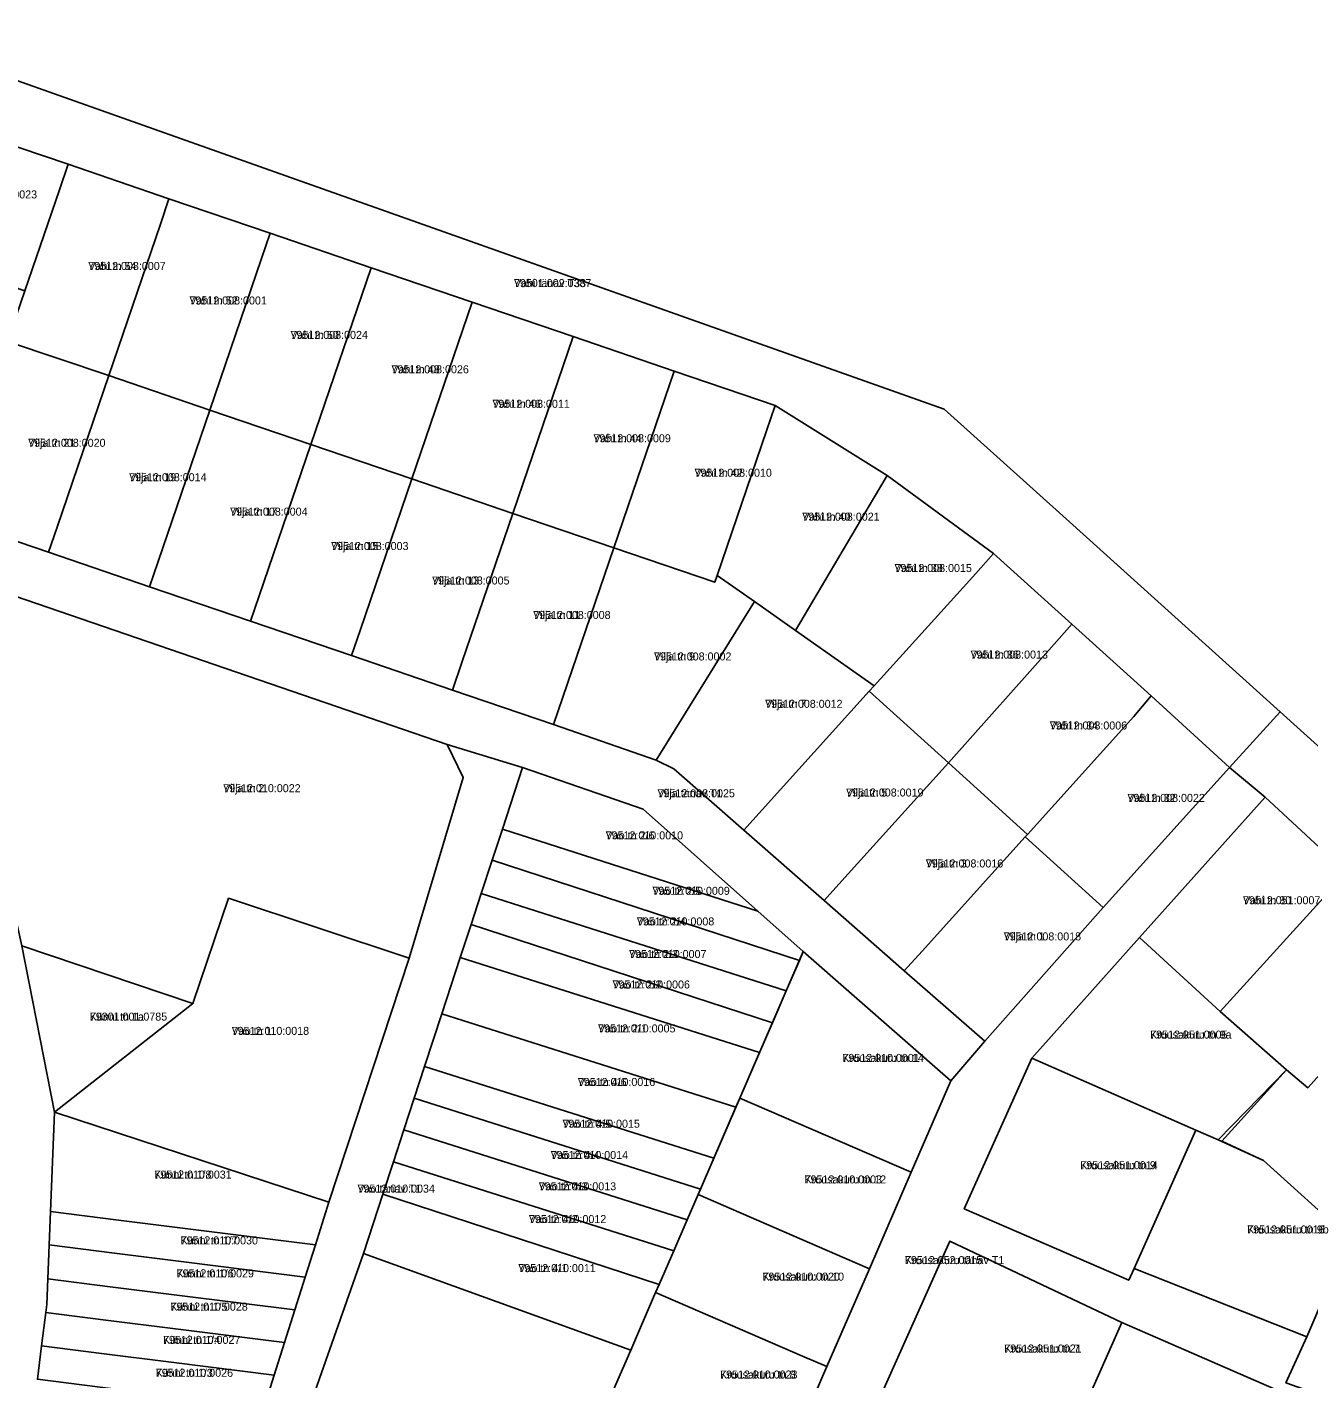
# Model space of a CAD drawing. Extents: x 643847 to 663718, y 6468443 to 6482775.
# Drawn here: x 659285.4 to 659525.7, y 6476421.7 to 6476675.1 of the extents above; entities that cross this region are included whole.
import ezdxf

# ---------------------------------------------------------------- set-up
doc = ezdxf.new("R2010")
doc.units = 0
for name, color, linetype in [('L_AADRESS', 7, 'Continuous'), ('PIIR', 7, 'Continuous'), ('TUNNUS', 7, 'Continuous')]:
    doc.layers.add(name, color=color, linetype=linetype)

msp = doc.modelspace()

# ---------------------------------------------------------------- linework, layer by layer
at = {"layer": 'PIIR'}
for points in [[(659520.26, 6476546.77), (659510.79, 6476536.34), (659496.06, 6476549.77), (659481.22, 6476563.17), (659466.55, 6476576.42), (659446.62, 6476591.08), (659425.61, 6476604.17), (659406.69, 6476610.61), (659387.76, 6476617.08), (659368.82, 6476623.54), (659349.9, 6476630), (659330.96, 6476636.46), (659312.01, 6476642.9), (659293.09, 6476649.38), (659260.87, 6476660.3), (659238.62, 6476667.89), (659190.66, 6476684.18), (659177.14, 6476688.78), (659145.13, 6476704.22), (659138.74, 6476716.39), (659274.61, 6476668.23), (659457.3, 6476603.51), (659480.14, 6476582.97)], [(659252.3, 6476652.61), (659260.87, 6476660.3), (659293.09, 6476649.38), (659291.47, 6476644.61), (659285, 6476625.67), (659261.73, 6476633.58), (659256.58, 6476635.18)], [(659312.01, 6476642.9), (659310.4, 6476638.16), (659300.74, 6476609.78), (659281.77, 6476616.2), (659285, 6476625.67), (659291.47, 6476644.61), (659293.09, 6476649.38)], [(659330.96, 6476636.46), (659329.35, 6476631.72), (659319.67, 6476603.33), (659300.74, 6476609.78), (659310.4, 6476638.16), (659312.01, 6476642.9)], [(659349.9, 6476630), (659338.6, 6476596.87), (659319.67, 6476603.33), (659329.35, 6476631.72), (659330.96, 6476636.46)], [(659338.6, 6476596.87), (659349.9, 6476630), (659368.82, 6476623.54), (659357.51, 6476590.42)], [(659368.82, 6476623.54), (659387.76, 6476617.08), (659376.44, 6476583.96), (659357.51, 6476590.42)], [(659270.5, 6476583.14), (659272.08, 6476587.79), (659281.77, 6476616.2), (659300.74, 6476609.78), (659291.05, 6476581.38), (659289.44, 6476576.67)], [(659387.76, 6476617.08), (659406.69, 6476610.61), (659395.38, 6476577.51), (659376.44, 6476583.96)], [(659425.61, 6476604.17), (659423.99, 6476599.44), (659414.76, 6476572.33), (659414.31, 6476571.05), (659395.38, 6476577.51), (659406.69, 6476610.61)], [(659289.44, 6476576.67), (659291.05, 6476581.38), (659300.74, 6476609.78), (659319.67, 6476603.33), (659309.98, 6476574.94), (659308.36, 6476570.21)], [(659308.36, 6476570.21), (659309.98, 6476574.94), (659319.67, 6476603.33), (659338.6, 6476596.87), (659328.91, 6476568.48), (659327.3, 6476563.75)], [(659446.62, 6476591.08), (659444.07, 6476586.77), (659429.41, 6476562.01), (659421.72, 6476567.42), (659414.76, 6476572.33), (659423.99, 6476599.44), (659425.61, 6476604.17)], [(659328.91, 6476568.48), (659338.6, 6476596.87), (659357.51, 6476590.42), (659347.84, 6476562.03), (659346.23, 6476557.3), (659327.3, 6476563.75)], [(659346.23, 6476557.3), (659347.84, 6476562.03), (659357.51, 6476590.42), (659376.44, 6476583.96), (659366.97, 6476556.18), (659365.16, 6476550.84)], [(659466.55, 6476576.42), (659463.2, 6476572.71), (659444.16, 6476551.63), (659429.41, 6476562.01), (659444.07, 6476586.77), (659446.62, 6476591.08)], [(659449.82, 6476498.24), (659464.92, 6476485.02), (659458.53, 6476477.64), (659430.87, 6476501.84), (659422.38, 6476509.39), (659400.86, 6476528.54), (659378.27, 6476536.35), (659364.17, 6476540.63), (659274.75, 6476571.34), (659270.34, 6476566.2), (659268.36, 6476583.87), (659270.5, 6476583.14), (659289.44, 6476576.67), (659308.36, 6476570.21), (659327.3, 6476563.75), (659346.23, 6476557.3), (659365.16, 6476550.84), (659384.09, 6476544.39), (659403.33, 6476537.72), (659406.64, 6476536.08), (659419.72, 6476524.58), (659434.77, 6476511.41)], [(659365.16, 6476550.84), (659366.97, 6476556.18), (659376.44, 6476583.96), (659395.38, 6476577.51), (659384.09, 6476544.39)], [(659384.09, 6476544.39), (659395.38, 6476577.51), (659414.31, 6476571.05), (659414.76, 6476572.33), (659421.72, 6476567.42), (659403.33, 6476537.72)], [(659481.22, 6476563.17), (659477.9, 6476559.44), (659458.09, 6476537.21), (659443.24, 6476550.62), (659444.16, 6476551.63), (659463.2, 6476572.71), (659466.55, 6476576.42)], [(659364.17, 6476540.63), (659367.16, 6476534.46), (659357, 6476500.62), (659323.17, 6476511.83), (659316.51, 6476492.08), (659284.45, 6476502.9), (659278.13, 6476531.25), (659270.34, 6476566.2), (659274.75, 6476571.34)], [(659406.64, 6476536.08), (659403.33, 6476537.72), (659421.72, 6476567.42), (659429.41, 6476562.01), (659444.16, 6476551.63), (659443.24, 6476550.62), (659419.72, 6476524.58)], [(659496.06, 6476549.77), (659492.81, 6476545.9), (659472.93, 6476523.8), (659458.09, 6476537.21), (659477.9, 6476559.44), (659481.22, 6476563.17)], [(659419.72, 6476524.58), (659443.24, 6476550.62), (659458.09, 6476537.21), (659438.13, 6476515.12), (659434.77, 6476511.41)], [(659510.79, 6476536.34), (659487.07, 6476510.12), (659472.5, 6476523.33), (659472.93, 6476523.8), (659492.81, 6476545.9), (659496.06, 6476549.77)], [(659709.62, 6476376.17), (659696.88, 6476367.88), (659677.9, 6476384.99), (659659.6, 6476401.5), (659641.06, 6476417.94), (659622.53, 6476434.97), (659604.5, 6476451.26), (659587.37, 6476466.79), (659569.91, 6476446.92), (659566.44, 6476439.45), (659563.36, 6476442.14), (659560.43, 6476444.87), (659567.76, 6476449.02), (659585.17, 6476468.84), (659568.45, 6476483.91), (659550.7, 6476499.96), (659548.56, 6476501.98), (659532.68, 6476516.67), (659517.43, 6476530.78), (659510.79, 6476536.34), (659520.26, 6476546.77), (659613.05, 6476463.15), (659654.9, 6476425.48)], [(659449.82, 6476498.24), (659434.77, 6476511.41), (659438.13, 6476515.12), (659458.09, 6476537.21), (659472.93, 6476523.8), (659472.5, 6476523.33), (659453.18, 6476501.94)], [(659378.27, 6476536.35), (659400.86, 6476528.54), (659422.38, 6476509.39), (659374.49, 6476524.79)], [(659532.68, 6476516.67), (659509.04, 6476490.59), (659493.9, 6476504.47), (659517.43, 6476530.78)], [(659374.49, 6476524.79), (659422.38, 6476509.39), (659430.87, 6476501.84), (659430.15, 6476500.17), (659372.58, 6476518.97)], [(659449.82, 6476498.24), (659453.18, 6476501.94), (659472.5, 6476523.33), (659487.07, 6476510.12), (659464.92, 6476485.02)], [(659372.58, 6476518.97), (659430.15, 6476500.17), (659427.7, 6476494.51), (659370.54, 6476512.75)], [(659548.56, 6476501.98), (659525.42, 6476476.33), (659521.47, 6476479.66), (659509.04, 6476490.59), (659532.68, 6476516.67)], [(659341.98, 6476454.87), (659290.54, 6476471.72), (659316.51, 6476492.08), (659323.17, 6476511.83), (659357, 6476500.62)], [(659370.54, 6476512.75), (659427.7, 6476494.51), (659425.1, 6476488.51), (659368.64, 6476506.93)], [(659368.64, 6476506.93), (659425.1, 6476488.51), (659422.68, 6476482.91), (659366.6, 6476500.7)], [(659493.9, 6476504.47), (659509.04, 6476490.59), (659521.47, 6476479.66), (659508.61, 6476466.59), (659504.47, 6476468.35), (659473.72, 6476481.89)], [(659316.51, 6476492.08), (659290.54, 6476471.72), (659284.45, 6476502.9)], [(659451.1, 6476460.48), (659418.99, 6476474.38), (659430.87, 6476501.84), (659458.53, 6476477.64)], [(659550.7, 6476499.96), (659527.65, 6476474.32), (659545.48, 6476458.25), (659535.1, 6476446.73), (659533.18, 6476448.22), (659517.16, 6476462.71), (659509.31, 6476466.28), (659521.47, 6476479.66), (659525.42, 6476476.33), (659548.56, 6476501.98)], [(659366.6, 6476500.7), (659422.68, 6476482.91), (659418.99, 6476474.38), (659418.25, 6476472.67), (659363.14, 6476490.16)], [(659363.14, 6476490.16), (659418.25, 6476472.67), (659414.12, 6476463.13), (659359.92, 6476480.33)], [(659504.47, 6476468.35), (659492.91, 6476442.44), (659491.88, 6476440.23), (659461.06, 6476453.65), (659473.72, 6476481.89)], [(659359.92, 6476480.33), (659414.12, 6476463.13), (659411.61, 6476457.34), (659357.97, 6476474.36)], [(659357.97, 6476474.36), (659411.61, 6476457.34), (659411.16, 6476456.29), (659409.12, 6476451.58), (659356.02, 6476468.43)], [(659443.27, 6476442.4), (659438.68, 6476444.38), (659411.16, 6476456.29), (659418.99, 6476474.38), (659451.1, 6476460.48)], [(659290.54, 6476471.72), (659341.98, 6476454.87), (659339.45, 6476446.88), (659315.56, 6476449.88), (659302.56, 6476451.51), (659289.82, 6476453.12)], [(659356.02, 6476468.43), (659409.12, 6476451.58), (659406.6, 6476445.77), (659354.06, 6476462.44)], [(659492.91, 6476442.44), (659504.47, 6476468.35), (659508.61, 6476466.59), (659517.16, 6476462.71), (659533.18, 6476448.22), (659525.23, 6476429.66)], [(659354.06, 6476462.44), (659406.6, 6476445.77), (659403.87, 6476439.47), (659352.07, 6476456.37)], [(659352.07, 6476456.37), (659403.87, 6476439.47), (659403.21, 6476437.94), (659400.19, 6476430.97), (659398.54, 6476427.16), (659348.44, 6476445.27)], [(659435.32, 6476424.05), (659430.74, 6476426.04), (659403.21, 6476437.94), (659403.87, 6476439.47), (659406.6, 6476445.77), (659409.12, 6476451.58), (659411.16, 6476456.29), (659438.68, 6476444.38), (659443.27, 6476442.4)], [(659289.82, 6476453.12), (659302.56, 6476451.51), (659315.56, 6476449.88), (659339.45, 6476446.88), (659337.53, 6476440.81), (659314.78, 6476443.67), (659301.78, 6476445.31), (659289.58, 6476446.85)], [(659525.23, 6476429.66), (659533.18, 6476448.22), (659535.1, 6476446.73), (659552.4, 6476430.85), (659544, 6476413.04), (659521.34, 6476421.03)], [(659289.58, 6476446.85), (659301.78, 6476445.31), (659314.78, 6476443.67), (659337.53, 6476440.81), (659335.59, 6476434.7), (659314, 6476437.41), (659300.99, 6476439.04), (659289.33, 6476440.5)], [(659458.33, 6476447.54), (659490.61, 6476432.33), (659483.27, 6476415.86), (659478.94, 6476405.85), (659445.96, 6476419.9)], [(659329.55, 6476391.5), (659348.44, 6476445.27), (659398.54, 6476427.16), (659395.27, 6476419.59), (659390.59, 6476408.74), (659387.33, 6476401.24), (659382.09, 6476389.14), (659376.55, 6476378.18)], [(659289.33, 6476440.5), (659300.99, 6476439.04), (659314, 6476437.41), (659335.59, 6476434.7), (659333.66, 6476428.58), (659313.21, 6476431.15), (659300.18, 6476432.79), (659288.95, 6476434.2), (659289.14, 6476435.71)], [(659427.39, 6476405.7), (659422.79, 6476407.69), (659395.27, 6476419.59), (659398.54, 6476427.16), (659400.19, 6476430.97), (659403.21, 6476437.94), (659430.74, 6476426.04), (659435.32, 6476424.05)], [(659288.95, 6476434.2), (659300.18, 6476432.79), (659313.21, 6476431.15), (659333.66, 6476428.58), (659331.72, 6476422.45), (659312.42, 6476424.88), (659299.39, 6476426.52), (659288.15, 6476427.93)], [(659483.27, 6476415.86), (659490.61, 6476432.33), (659520.59, 6476419.3), (659513.36, 6476402.7)], [(659288.15, 6476427.93), (659299.39, 6476426.52), (659312.42, 6476424.88), (659331.72, 6476422.45), (659329.8, 6476416.36), (659311.64, 6476418.64), (659298.59, 6476420.28), (659287.36, 6476421.69)]]:
    msp.add_lwpolyline(points, close=True, dxfattribs=at)
for points in [[(659329.8, 6476416.36), (659331.72, 6476422.45), (659333.66, 6476428.58), (659335.59, 6476434.7), (659337.53, 6476440.81), (659339.45, 6476446.88), (659341.98, 6476454.87), (659357, 6476500.62), (659367.16, 6476534.46), (659364.17, 6476540.63), (659378.27, 6476536.35), (659374.49, 6476524.79), (659372.58, 6476518.97), (659370.54, 6476512.75), (659368.64, 6476506.93), (659366.6, 6476500.7), (659363.14, 6476490.16), (659359.92, 6476480.33), (659357.97, 6476474.36), (659356.02, 6476468.43), (659354.06, 6476462.44), (659352.07, 6476456.37), (659348.44, 6476445.27), (659329.55, 6476391.5)], [(659427.39, 6476405.7), (659435.32, 6476424.05), (659443.27, 6476442.4), (659451.1, 6476460.48), (659458.53, 6476477.64), (659464.92, 6476485.02), (659487.07, 6476510.12), (659510.79, 6476536.34), (659517.43, 6476530.78), (659493.9, 6476504.47), (659473.72, 6476481.89), (659461.06, 6476453.65), (659491.88, 6476440.23), (659492.91, 6476442.44), (659525.23, 6476429.66), (659521.34, 6476421.03)], [(659284.45, 6476502.9), (659290.54, 6476471.72), (659289.82, 6476453.12), (659289.58, 6476446.85), (659289.33, 6476440.5), (659289.14, 6476435.71), (659288.95, 6476434.2), (659288.15, 6476427.93), (659287.36, 6476421.69)], [(659520.59, 6476419.3), (659490.61, 6476432.33), (659458.33, 6476447.54), (659445.96, 6476419.9)]]:
    msp.add_lwpolyline(points, dxfattribs=at)

# ---------------------------------------------------------------- texts
at = {"layer": 'L_AADRESS'}
for s, p in [('Vahi tn 54', (659296.89, 6476629.58)), ('Vahi tänav T33', (659376.67, 6476626.37)), ('Vahi tn 52', (659315.85, 6476623.11)), ('Vahi tn 50', (659334.79, 6476616.66)), ('Vahi tn 48', (659353.71, 6476610.21)), ('Vahi tn 46', (659372.63, 6476603.75)), ('Vilja tn 21', (659285.62, 6476596.44)), ('Vahi tn 44', (659391.56, 6476597.29)), ('Vahi tn 42', (659410.5, 6476590.83)), ('Vilja tn 19', (659304.55, 6476589.99)), ('Vilja tn 17', (659323.48, 6476583.54)), ('Vahi tn 40', (659430.69, 6476582.59)), ('Vilja tn 15', (659342.4, 6476577.09)), ('Vilja tn 13', (659361.33, 6476570.63)), ('Vahi tn 38', (659447.98, 6476572.97)), ('Vilja tn 11', (659380.27, 6476564.17)), ('Vilja tn 9', (659402.91, 6476556.4)), ('Vahi tn 36', (659462.23, 6476556.75)), ('Vilja tn 7', (659423.74, 6476547.52)), ('Vahi tn 34', (659477.08, 6476543.46)), ('Vilja tn 2', (659322.18, 6476531.71)), ('Vilja tänav T1', (659403.57, 6476530.76)), ('Vilja tn 5', (659438.91, 6476530.9)), ('Vahi tn 32', (659491.64, 6476529.89)), ('Vao tn 2/6', (659393.85, 6476522.87)), ('Vilja tn 3', (659453.85, 6476517.6)), ('Vao tn 2/5', (659402.61, 6476512.48)), ('Vahi tn 30', (659513.29, 6476510.71)), ('Vao tn 2/4', (659399.7, 6476506.74)), ('Vilja tn 1', (659468.45, 6476503.93)), ('Vao tn 2/3', (659398.24, 6476500.63)), ('Vao tn 2/2', (659395.14, 6476494.92)), ('Künni tn 1a', (659297.17, 6476488.9)), ('Vao tn 1', (659323.77, 6476486.23)), ('Vao tn 2/1', (659392.43, 6476486.69)), ('Kruusakuru tn 9a', (659495.88, 6476485.53)), ('Kruusakuru tn 14', (659438.21, 6476481.16)), ('Vao tn 4/6', (659388.63, 6476476.65)), ('Vao tn 4/5', (659385.76, 6476468.83)), ('Vao tn 4/4', (659383.55, 6476462.97)), ('Künni tn 1/8', (659309.26, 6476459.3)), ('Kruusakuru tn 9', (659482.8, 6476461.06)), ('Vao tänav T1', (659347.34, 6476456.67)), ('Vao tn 4/3', (659381.31, 6476457.1)), ('Kruusakuru tn 12', (659431.13, 6476458.39)), ('Vao tn 4/2', (659379.46, 6476450.96)), ('Kruusakuru tn 9b', (659514.08, 6476449.01)), ('Künni tn 1/7', (659314.18, 6476446.96)), ('Vao tn 4/1', (659377.49, 6476441.77)), ('Kruusakuru tänav T1', (659449.93, 6476443.27)), ('Künni tn 1/6', (659313.43, 6476440.78)), ('Kruusakuru tn 10', (659423.24, 6476440.17)), ('Künni tn 1/5', (659312.27, 6476434.54)), ('Künni tn 1/4', (659310.89, 6476428.32)), ('Kruusakuru tn 7', (659468.55, 6476426.7)), ('Künni tn 1/3', (659309.52, 6476422.15)), ('Kruusakuru tn 8', (659415.29, 6476421.82))]:
    msp.add_text(s, height=1.5, dxfattribs=at).set_placement(p)
at = {"layer": 'TUNNUS'}
for s, p in [('79512:008:0023', (659272.79, 6476642.99)), ('79512:008:0007', (659296.89, 6476629.58)), ('79501:002:0387', (659376.67, 6476626.37)), ('79512:008:0001', (659315.85, 6476623.11)), ('79512:008:0024', (659334.79, 6476616.66)), ('79512:008:0026', (659353.71, 6476610.21)), ('79512:008:0011', (659372.63, 6476603.75)), ('79512:008:0020', (659285.62, 6476596.44)), ('79512:008:0009', (659391.56, 6476597.29)), ('79512:008:0010', (659410.5, 6476590.83)), ('79512:008:0014', (659304.55, 6476589.99)), ('79512:008:0004', (659323.48, 6476583.54)), ('79512:008:0021', (659430.69, 6476582.59)), ('79512:008:0003', (659342.4, 6476577.09)), ('79512:008:0005', (659361.33, 6476570.63)), ('79512:008:0015', (659447.98, 6476572.97)), ('79512:008:0008', (659380.27, 6476564.17)), ('79512:008:0002', (659402.91, 6476556.4)), ('79512:008:0013', (659462.23, 6476556.75)), ('79512:008:0012', (659423.74, 6476547.52)), ('79512:008:0006', (659477.08, 6476543.46)), ('79512:010:0022', (659322.18, 6476531.71)), ('79512:008:0025', (659403.57, 6476530.76)), ('79512:008:0019', (659438.91, 6476530.9)), ('79512:008:0022', (659491.64, 6476529.89)), ('79512:010:0010', (659393.85, 6476522.87)), ('79512:008:0016', (659453.85, 6476517.6)), ('79512:010:0009', (659402.61, 6476512.48)), ('79512:051:0007', (659513.29, 6476510.71)), ('79512:010:0008', (659399.7, 6476506.74)), ('79512:008:0018', (659468.45, 6476503.93)), ('79512:010:0007', (659398.24, 6476500.63)), ('79512:010:0006', (659395.14, 6476494.92)), ('79301:001:0785', (659297.17, 6476488.9)), ('79512:010:0018', (659323.77, 6476486.23)), ('79512:010:0005', (659392.43, 6476486.69)), ('79512:051:0005', (659495.88, 6476485.53)), ('79512:010:0001', (659438.21, 6476481.16)), ('79512:010:0016', (659388.63, 6476476.65)), ('79512:010:0015', (659385.76, 6476468.83)), ('79512:010:0014', (659383.55, 6476462.97)), ('79512:010:0031', (659309.26, 6476459.3)), ('79512:051:0014', (659482.8, 6476461.06)), ('79512:010:0034', (659347.34, 6476456.67)), ('79512:010:0013', (659381.31, 6476457.1)), ('79512:010:0003', (659431.13, 6476458.39)), ('79512:010:0012', (659379.46, 6476450.96)), ('79512:051:0016', (659514.08, 6476449.01)), ('79512:010:0030', (659314.18, 6476446.96)), ('79512:010:0011', (659377.49, 6476441.77)), ('79512:052:0015', (659449.93, 6476443.27)), ('79512:010:0029', (659313.43, 6476440.78)), ('79512:010:0020', (659423.24, 6476440.17)), ('79512:010:0028', (659312.27, 6476434.54)), ('79512:010:0027', (659310.89, 6476428.32)), ('79512:051:0021', (659468.55, 6476426.7)), ('79512:010:0026', (659309.52, 6476422.15)), ('79512:010:0023', (659415.29, 6476421.82))]:
    msp.add_text(s, height=1.5, dxfattribs=at).set_placement(p)

doc.saveas('drawing.dxf')
